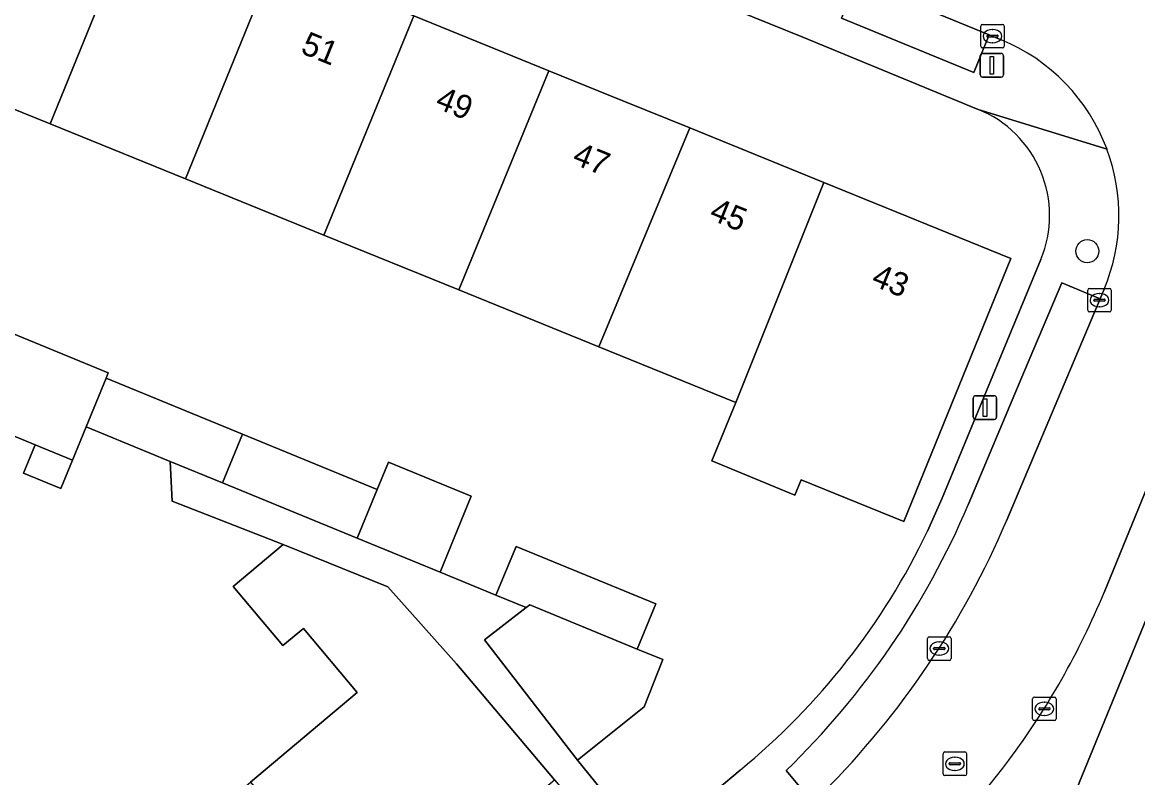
# Model space of a CAD drawing. Extents: x 157767 to 159172, y 387839 to 389425.
# Drawn here: x 158674.69 to 158722.01, y 388598.62 to 388630.68 of the extents above; entities that cross this region are included whole.
import ezdxf

# ---------------------------------------------------------------- set-up
doc = ezdxf.new("R2010")
doc.units = 0
for name, color, linetype in [('IMGEO_Boom', 7, 'Continuous'), ('IMGEO_Erf', 7, 'Continuous'), ('IMGEO_Kolk', 7, 'Continuous'), ('IMGEO_Lichtmast', 7, 'Continuous'), ('IMGEO_Muur', 7, 'Continuous'), ('IMGEO_Pand', 7, 'Continuous'), ('IMGEO_Pand_nummerreeks', 7, 'Continuous'), ('IMGEO_Parkeervlak_open', 7, 'Continuous'), ('IMGEO_Rijbaan_lokaal_open', 7, 'Continuous'), ('IMGEO_Rioolput', 7, 'Continuous'), ('IMGEO_Voetpad_open', 7, 'Continuous')]:
    doc.layers.add(name, color=color, linetype=linetype)

msp = doc.modelspace()

# ---------------------------------------------------------------- linework, layer by layer
at = {"layer": 'IMGEO_Boom'}
msp.add_circle((158719.875, 388620.97), 0.489, dxfattribs=at)
at = {"layer": 'IMGEO_Erf'}
for points in [[(158715.251, 388626.988), (158707.804, 388630.058), (158702.2, 388632.337), (158665.636, 388647.298)], [(158659.307, 388644.6), (158658.395, 388642.36), (158661.248, 388641.199), (158661.94, 388642.903), (158667.996, 388640.44), (158673.775, 388638.089), (158679.662, 388635.695), (158685.408, 388633.358), (158691.302, 388630.961), (158697.029, 388628.631), (158700.172, 388627.353), (158703.006, 388626.2), (158705.776, 388625.073), (158708.695, 388623.886), (158716.632, 388620.658), (158712.092, 388609.496), (158707.729, 388611.271), (158707.459, 388610.62), (158703.94, 388612.079), (158704.966, 388614.552), (158699.154, 388616.913), (158693.215, 388619.325), (158687.486, 388621.652), (158681.607, 388624.039)], [(158681.607, 388624.039), (158675.872, 388626.369), (158669.991, 388628.757)], [(158713.094, 388609.088), (158713.718, 388610.491), (158716.141, 388616.351), (158717.907, 388620.623)], [(158672.547, 388618.185), (158678.335, 388615.81), (158678.24, 388615.579), (158684.025, 388613.206), (158689.745, 388610.86), (158690.218, 388612.013), (158693.733, 388610.572), (158692.412, 388607.35), (158694.783, 388606.377), (158695.639, 388608.442), (158701.569, 388606.009), (158700.778, 388604.079), (158701.861, 388603.635), (158701.068, 388601.625), (158698.249, 388599.362), (158701.247, 388595.667), (158705.139, 388598.95)], [(158673.434, 388591.605), (158678.26, 388595.672), (158679.431, 388594.268), (158679.642, 388594.446), (158684.375, 388598.434), (158688.896, 388602.244), (158686.616, 388604.961), (158685.742, 388604.228), (158683.633, 388606.741), (158685.761, 388608.527), (158681.043, 388610.354), (158680.965, 388612.046), (158677.392, 388613.512), (158676.813, 388612.102), (158676.319, 388610.896), (158674.734, 388611.546), (158675.23, 388612.752), (158672.823, 388613.74)], [(158722.512, 388605.696), (158718.816, 388596.683), (158719.689, 388595.644), (158730.641, 388591.108)]]:
    msp.add_lwpolyline(points, dxfattribs=at)
for centre, radius, start, end in [((158713.409, 388622.483), 4.867, 337.5358, 67.764), ((158686.505, 388621.762), 29.455, 309.2442, 334.5152)]:
    msp.add_arc(centre, radius, start, end, dxfattribs=at)
at = {"layer": 'IMGEO_Kolk'}
for p, q in [((158715.351, 388629.67), (158715.351, 388630.522)), ((158715.426, 388630.596), (158716.278, 388630.596)), ((158716.352, 388630.522), (158716.352, 388629.67)), ((158715.61, 388630.09), (158715.61, 388630.102)), ((158716.048, 388630.053), (158715.65, 388630.053)), ((158715.653, 388630.139), (158716.051, 388630.139)), ((158715.839, 388630.376), (158715.864, 388630.376)), ((158716.094, 388630.102), (158716.094, 388630.09)), ((158716.278, 388629.596), (158715.426, 388629.596)), ((158715.862, 388629.816), (158715.837, 388629.816)), ((158719.89, 388618.464), (158719.89, 388619.316)), ((158719.965, 388619.39), (158720.817, 388619.39)), ((158720.378, 388619.17), (158720.403, 388619.17)), ((158720.891, 388619.316), (158720.891, 388618.464)), ((158720.149, 388618.884), (158720.149, 388618.896)), ((158720.587, 388618.847), (158720.189, 388618.847)), ((158720.192, 388618.933), (158720.59, 388618.933)), ((158720.633, 388618.896), (158720.633, 388618.884)), ((158720.817, 388618.39), (158719.965, 388618.39)), ((158720.401, 388618.61), (158720.376, 388618.61)), ((158713.094, 388603.678), (158713.094, 388604.53)), ((158713.169, 388604.604), (158714.021, 388604.604)), ((158714.095, 388604.53), (158714.095, 388603.678)), ((158713.353, 388604.098), (158713.353, 388604.11)), ((158713.791, 388604.061), (158713.393, 388604.061)), ((158713.396, 388604.147), (158713.794, 388604.147)), ((158713.582, 388604.384), (158713.607, 388604.384)), ((158713.837, 388604.11), (158713.837, 388604.098)), ((158714.021, 388603.604), (158713.169, 388603.604)), ((158713.605, 388603.824), (158713.58, 388603.824)), ((158717.553, 388601.122), (158717.553, 388601.974)), ((158717.628, 388602.048), (158718.48, 388602.048)), ((158718.041, 388601.828), (158718.066, 388601.828)), ((158718.554, 388601.974), (158718.554, 388601.122)), ((158717.812, 388601.542), (158717.812, 388601.554)), ((158718.25, 388601.505), (158717.852, 388601.505)), ((158717.855, 388601.591), (158718.253, 388601.591)), ((158718.064, 388601.268), (158718.039, 388601.268)), ((158718.296, 388601.554), (158718.296, 388601.542)), ((158718.48, 388601.048), (158717.628, 388601.048))]:
    msp.add_line(p, q, dxfattribs=at)
for points in [[(158715.351, 388629.67), (158715.351, 388630.522)], [(158715.426, 388630.596), (158716.278, 388630.596)], [(158716.352, 388630.522), (158716.352, 388629.67)], [(158716.278, 388629.596), (158715.426, 388629.596)], [(158719.89, 388618.464), (158719.89, 388619.316)], [(158719.965, 388619.39), (158720.817, 388619.39)], [(158720.891, 388619.316), (158720.891, 388618.464)], [(158720.817, 388618.39), (158719.965, 388618.39)], [(158713.094, 388603.678), (158713.094, 388604.53)], [(158713.169, 388604.604), (158714.021, 388604.604)], [(158714.095, 388604.53), (158714.095, 388603.678)], [(158714.021, 388603.604), (158713.169, 388603.604)], [(158717.553, 388601.122), (158717.553, 388601.974)], [(158717.628, 388602.048), (158718.48, 388602.048)], [(158718.554, 388601.974), (158718.554, 388601.122)], [(158718.48, 388601.048), (158717.628, 388601.048)]]:
    msp.add_lwpolyline(points, dxfattribs=at)
for centre, radius, start, end in [((158715.428, 388630.52), 0.0765, 91.552, 178.448), ((158715.428, 388630.52), 0.0765, 91.552, 178.448), ((158716.276, 388630.52), 0.0765, 1.552, 88.448), ((158716.276, 388630.52), 0.0765, 1.552, 88.448), ((158715.65, 388630.099), 0.0403, 85.8775, 175.7526), ((158715.647, 388630.089), 0.0366, 178.938, 274.7102), ((158716.051, 388630.096), 0.043, 264.8664, 352.4533), ((158716.055, 388630.101), 0.0386, 1.7309, 96.639), ((158715.428, 388629.672), 0.0765, 181.552, 268.448), ((158715.428, 388629.672), 0.0765, 181.552, 268.448), ((158716.276, 388629.672), 0.0765, 271.552, 358.448), ((158716.276, 388629.672), 0.0765, 271.552, 358.448), ((158719.967, 388619.314), 0.0765, 91.552, 178.448), ((158719.967, 388619.314), 0.0765, 91.552, 178.448), ((158720.815, 388619.314), 0.0765, 1.552, 88.448), ((158720.815, 388619.314), 0.0765, 1.552, 88.448), ((158720.189, 388618.893), 0.0403, 85.8775, 175.7526), ((158720.186, 388618.883), 0.0366, 178.938, 274.7102), ((158720.59, 388618.89), 0.043, 264.8664, 352.4533), ((158720.594, 388618.895), 0.0386, 1.7309, 96.639), ((158719.967, 388618.466), 0.0765, 181.552, 268.448), ((158719.967, 388618.466), 0.0765, 181.552, 268.448), ((158720.815, 388618.466), 0.0765, 271.552, 358.448), ((158720.815, 388618.466), 0.0765, 271.552, 358.448), ((158713.171, 388604.528), 0.0765, 91.552, 178.448), ((158713.171, 388604.528), 0.0765, 91.552, 178.448), ((158714.019, 388604.528), 0.0765, 1.552, 88.448), ((158714.019, 388604.528), 0.0765, 1.552, 88.448), ((158713.393, 388604.107), 0.0403, 85.8775, 175.7526), ((158713.39, 388604.097), 0.0366, 178.938, 274.7102), ((158713.794, 388604.104), 0.043, 264.8664, 352.4533), ((158713.798, 388604.109), 0.0386, 1.7309, 96.639), ((158713.171, 388603.68), 0.0765, 181.552, 268.448), ((158713.171, 388603.68), 0.0765, 181.552, 268.448), ((158714.019, 388603.68), 0.0765, 271.552, 358.448), ((158714.019, 388603.68), 0.0765, 271.552, 358.448), ((158717.63, 388601.972), 0.0765, 91.552, 178.448), ((158717.63, 388601.972), 0.0765, 91.552, 178.448), ((158718.478, 388601.972), 0.0765, 1.552, 88.448), ((158718.478, 388601.972), 0.0765, 1.552, 88.448), ((158717.63, 388601.124), 0.0765, 181.552, 268.448), ((158717.63, 388601.124), 0.0765, 181.552, 268.448), ((158717.852, 388601.551), 0.0403, 85.8775, 175.7526), ((158717.849, 388601.541), 0.0366, 178.938, 274.7102), ((158718.253, 388601.548), 0.043, 264.8664, 352.4533), ((158718.257, 388601.553), 0.0386, 1.7309, 96.639), ((158718.478, 388601.124), 0.0765, 271.552, 358.448), ((158718.478, 388601.124), 0.0765, 271.552, 358.448)]:
    msp.add_arc(centre, radius, start, end, dxfattribs=at)
for centre, major_axis, ratio, start_param, end_param in [((158715.838, 388630.096), (-0.387, 0.002), 0.722429, 4.712389, 7.853982), ((158715.863, 388630.096), (-0.39, 0.002), 0.717154, 1.570796, 4.712389), ((158720.377, 388618.89), (-0.387, 0.002), 0.722429, 4.712389, 7.853982), ((158720.402, 388618.89), (-0.39, 0.002), 0.717154, 1.570796, 4.712389), ((158713.581, 388604.104), (-0.387, 0.002), 0.722429, 4.712389, 7.853982), ((158713.606, 388604.104), (-0.39, 0.002), 0.717154, 1.570796, 4.712389), ((158718.04, 388601.548), (-0.387, 0.002), 0.722429, 4.712389, 7.853982), ((158718.065, 388601.548), (-0.39, 0.002), 0.717154, 1.570796, 4.712389)]:
    msp.add_ellipse(centre, major_axis=major_axis, ratio=ratio, start_param=start_param, end_param=end_param, dxfattribs=at)
at = {"layer": 'IMGEO_Lichtmast'}
for p, q in [((158715.329, 388628.461), (158715.329, 388629.261)), ((158715.329, 388629.261), (158715.329, 388628.461)), ((158715.429, 388629.361), (158716.219, 388629.361)), ((158716.219, 388629.361), (158715.429, 388629.361)), ((158716.319, 388629.261), (158716.319, 388628.461)), ((158716.319, 388628.461), (158716.319, 388629.261)), ((158716.219, 388628.361), (158715.429, 388628.361)), ((158715.429, 388628.361), (158716.219, 388628.361)), ((158715.037, 388613.932), (158715.037, 388614.732)), ((158715.037, 388614.732), (158715.037, 388613.932)), ((158715.137, 388614.832), (158715.927, 388614.832)), ((158715.927, 388614.832), (158715.137, 388614.832)), ((158716.027, 388614.732), (158716.027, 388613.932)), ((158716.027, 388613.932), (158716.027, 388614.732)), ((158715.927, 388613.832), (158715.137, 388613.832)), ((158715.137, 388613.832), (158715.927, 388613.832))]:
    msp.add_line(p, q, dxfattribs=at)
for points in [[(158715.749, 388629.236), (158715.899, 388629.236), (158715.899, 388628.486), (158715.749, 388628.486), (158715.749, 388629.236)], [(158715.457, 388614.707), (158715.607, 388614.707), (158715.607, 388613.957), (158715.457, 388613.957), (158715.457, 388614.707)]]:
    msp.add_lwpolyline(points, dxfattribs=at)
for centre, start, end in [((158715.429, 388629.261), 90, 180), ((158715.429, 388629.261), 90, 180), ((158716.219, 388629.261), 0, 90), ((158716.219, 388629.261), 360, 90), ((158715.429, 388628.461), 180, 270), ((158715.429, 388628.461), 180, 270), ((158716.219, 388628.461), 270, 0), ((158716.219, 388628.461), 270, 0), ((158715.137, 388614.732), 90, 180), ((158715.137, 388614.732), 90, 180), ((158715.927, 388614.732), 0, 90), ((158715.927, 388614.732), 360, 90), ((158715.137, 388613.932), 180, 270), ((158715.137, 388613.932), 180, 270), ((158715.927, 388613.932), 270, 0), ((158715.927, 388613.932), 270, 0)]:
    msp.add_arc(centre, 0.1, start, end, dxfattribs=at)
at = {"layer": 'IMGEO_Muur'}
msp.add_arc((158686.505, 388621.762), 29.455, 309.2442, 334.5152, dxfattribs=at)
at = {"layer": 'IMGEO_Pand'}
for points in [[(158669.991, 388628.757), (158675.872, 388626.369), (158679.662, 388635.695), (158673.775, 388638.089)], [(158675.872, 388626.369), (158681.607, 388624.039), (158685.408, 388633.358), (158679.662, 388635.695)], [(158691.302, 388630.961), (158685.408, 388633.358), (158681.607, 388624.039), (158687.486, 388621.652)], [(158697.029, 388628.631), (158691.302, 388630.961), (158687.486, 388621.652), (158693.215, 388619.325)], [(158703.006, 388626.2), (158700.172, 388627.353), (158697.029, 388628.631), (158693.215, 388619.325), (158699.154, 388616.913)], [(158708.695, 388623.886), (158705.776, 388625.073), (158703.006, 388626.2), (158699.154, 388616.913), (158704.966, 388614.552)], [(158708.695, 388623.886), (158704.966, 388614.552), (158703.94, 388612.079), (158707.459, 388610.62), (158707.729, 388611.271), (158712.092, 388609.496), (158716.632, 388620.658)], [(158671.87, 388616.521), (158671.611, 388615.883), (158671.037, 388614.473), (158672.823, 388613.74), (158675.23, 388612.752), (158676.813, 388612.102), (158677.392, 388613.512), (158678.24, 388615.579), (158678.335, 388615.81), (158672.547, 388618.185)], [(158678.24, 388615.579), (158677.392, 388613.512), (158680.965, 388612.046), (158683.178, 388611.138), (158684.025, 388613.206)], [(158689.745, 388610.86), (158684.025, 388613.206), (158683.178, 388611.138), (158688.897, 388608.792)], [(158675.23, 388612.752), (158674.734, 388611.546), (158676.319, 388610.896), (158676.813, 388612.102)], [(158689.745, 388610.86), (158688.897, 388608.792), (158692.412, 388607.35), (158693.733, 388610.572), (158690.218, 388612.013)], [(158684.375, 388598.434), (158690.893, 388590.751), (158695.755, 388594.847), (158694.565, 388596.259), (158697.264, 388598.533), (158694.042, 388602.356), (158693.11, 388603.463), (158690.197, 388606.723), (158685.761, 388608.527), (158683.633, 388606.741), (158685.742, 388604.228), (158686.616, 388604.961), (158688.896, 388602.244)], [(158696.071, 388605.849), (158696.22, 388605.965), (158700.778, 388604.079), (158701.569, 388606.009), (158695.639, 388608.442), (158694.783, 388606.377)], [(158696.071, 388605.849), (158694.296, 388604.477), (158698.249, 388599.362), (158701.068, 388601.625), (158701.861, 388603.635), (158700.778, 388604.079), (158696.22, 388605.965)]]:
    msp.add_lwpolyline(points, close=True, dxfattribs=at)
at = {"layer": 'IMGEO_Parkeervlak_open'}
msp.add_lwpolyline([(158715.717, 388630.15), (158710.104, 388632.455), (158709.446, 388630.854), (158715.06, 388628.549)], close=True, dxfattribs=at)
for points in [[(158716.442, 388609.52), (158720.415, 388618.948), (158718.789, 388619.633), (158717.215, 388615.898), (158714.816, 388610.205)], [(158707.095, 388598.93), (158708.233, 388597.577), (158708.687, 388598.021)]]:
    msp.add_lwpolyline(points, dxfattribs=at)
for centre, radius, start, end in [((158683.383, 388623.449), 34.109, 314.0417, 337.1525), ((158682.796, 388623.847), 36.569, 315.0725, 336.9356)]:
    msp.add_arc(centre, radius, start, end, dxfattribs=at)
at = {"layer": 'IMGEO_Rijbaan_lokaal_open'}
for points in [[(158718.343, 388634.427), (158708.469, 388638.505), (158696.577, 388643.416), (158694.667, 388638.791), (158697.819, 388637.497), (158703.45, 388635.186), (158710.104, 388632.455), (158715.717, 388630.15), (158716.215, 388629.946)], [(158720.585, 388619.352), (158720.415, 388618.948), (158716.442, 388609.52)], [(158720.586, 388606.486), (158723.374, 388613.299)]]:
    msp.add_lwpolyline(points, dxfattribs=at)
for centre, radius, start, end in [((158713.14, 388622.473), 8.081, 20.4632, 67.6321), ((158713.151, 388622.484), 8.066, 337.1537, 20.4184), ((158682.796, 388623.847), 36.569, 315.0725, 336.9356), ((158690.051, 388619.106), 33.04, 323.33, 337.5453), ((158690.014, 388619.12), 33.078, 311.3147, 323.3487)]:
    msp.add_arc(centre, radius, start, end, dxfattribs=at)
at = {"layer": 'IMGEO_Rioolput'}
for p, q in [((158713.83, 388599.716), (158714.682, 388599.716)), ((158713.755, 388598.79), (158713.755, 388599.642)), ((158714.057, 388599.259), (158714.455, 388599.259)), ((158714.243, 388599.496), (158714.268, 388599.496)), ((158714.756, 388599.642), (158714.756, 388598.79)), ((158714.014, 388599.21), (158714.014, 388599.222)), ((158714.452, 388599.173), (158714.054, 388599.173)), ((158714.266, 388598.936), (158714.241, 388598.936)), ((158714.498, 388599.222), (158714.498, 388599.21)), ((158714.682, 388598.716), (158713.83, 388598.716))]:
    msp.add_line(p, q, dxfattribs=at)
for points in [[(158713.83, 388599.716), (158714.682, 388599.716)], [(158713.755, 388598.79), (158713.755, 388599.642)], [(158714.756, 388599.642), (158714.756, 388598.79)], [(158714.682, 388598.716), (158713.83, 388598.716)]]:
    msp.add_lwpolyline(points, dxfattribs=at)
for centre, radius, start, end in [((158713.832, 388599.64), 0.0765, 91.552, 178.448), ((158713.832, 388599.64), 0.0765, 91.552, 178.448), ((158714.68, 388599.64), 0.0765, 1.552, 88.448), ((158714.68, 388599.64), 0.0765, 1.552, 88.448), ((158714.054, 388599.219), 0.0403, 85.8775, 175.7526), ((158714.459, 388599.221), 0.0386, 1.7309, 96.639), ((158713.832, 388598.792), 0.0765, 181.552, 268.448), ((158713.832, 388598.792), 0.0765, 181.552, 268.448), ((158714.051, 388599.209), 0.0366, 178.938, 274.7102), ((158714.455, 388599.216), 0.043, 264.8664, 352.4533), ((158714.68, 388598.792), 0.0765, 271.552, 358.448), ((158714.68, 388598.792), 0.0765, 271.552, 358.448)]:
    msp.add_arc(centre, radius, start, end, dxfattribs=at)
for centre, major_axis, ratio, start_param, end_param in [((158714.242, 388599.216), (-0.387, 0.002), 0.722429, 4.712389, 7.853982), ((158714.267, 388599.216), (-0.39, 0.002), 0.717154, 1.570796, 4.712389)]:
    msp.add_ellipse(centre, major_axis=major_axis, ratio=ratio, start_param=start_param, end_param=end_param, dxfattribs=at)
at = {"layer": 'IMGEO_Voetpad_open'}
for points in [[(158716.215, 388629.946), (158715.717, 388630.15), (158715.06, 388628.549), (158709.446, 388630.854), (158710.104, 388632.455), (158703.45, 388635.186), (158702.793, 388633.584), (158697.162, 388635.896), (158697.819, 388637.497), (158694.667, 388638.791), (158692.124, 388639.835), (158691.83, 388639.955), (158691.173, 388638.354), (158685.361, 388640.74), (158685.966, 388642.362), (158680.074, 388644.781), (158679.419, 388643.118), (158673.451, 388645.528), (158674.148, 388647.214), (158667.102, 388650.106)], [(158660.345, 388649.796), (158665.636, 388647.298), (158702.2, 388632.337), (158707.804, 388630.058), (158715.251, 388626.988), (158720.711, 388625.298)], [(158637.934, 388528.971), (158655.688, 388543.646), (158715.664, 388594.113), (158718.816, 388596.683), (158722.512, 388605.696), (158725.297, 388612.487), (158731.376, 388627.31), (158723.362, 388630.684)], [(158720.711, 388625.298), (158715.251, 388626.988)], [(158717.907, 388620.623), (158716.141, 388616.351), (158713.718, 388610.491), (158713.094, 388609.088)], [(158714.816, 388610.205), (158717.215, 388615.898), (158718.789, 388619.633), (158720.415, 388618.948), (158720.585, 388619.352)], [(158725.249, 388617.882), (158723.374, 388613.299), (158720.586, 388606.486)], [(158705.139, 388598.95), (158701.247, 388595.667), (158700.32, 388594.886), (158667.734, 388567.402), (158664.659, 388564.849), (158635.976, 388540.694)], [(158637.224, 388537.749), (158636.032, 388539.167), (158647.559, 388548.868), (158648.508, 388549.667), (158663.668, 388562.424), (158664.862, 388561.005), (158671.604, 388566.679), (158670.411, 388568.097), (158685.329, 388580.64), (158686.261, 388581.423), (158697.634, 388590.986), (158698.827, 388589.567), (158706.648, 388596.143), (158708.233, 388597.577), (158707.095, 388598.93)]]:
    msp.add_lwpolyline(points, dxfattribs=at)
msp.add_lwpolyline([(158694.783, 388606.377), (158692.412, 388607.35), (158688.897, 388608.792), (158683.178, 388611.138), (158680.965, 388612.046), (158681.043, 388610.354), (158685.761, 388608.527), (158690.197, 388606.723), (158693.11, 388603.463), (158694.042, 388602.356), (158697.264, 388598.533), (158700.32, 388594.886), (158701.247, 388595.667), (158698.249, 388599.362), (158694.296, 388604.477), (158696.071, 388605.849)], close=True, dxfattribs=at)
for centre, radius, start, end in [((158713.14, 388622.473), 8.081, 20.4632, 67.6321), ((158713.409, 388622.483), 4.867, 337.5358, 67.764), ((158713.151, 388622.484), 8.066, 337.1537, 20.4184), ((158683.383, 388623.449), 34.109, 314.0417, 337.1525), ((158686.505, 388621.762), 29.455, 309.2442, 334.5152), ((158690.051, 388619.106), 33.04, 323.33, 337.5453), ((158690.014, 388619.12), 33.078, 311.3147, 323.3487)]:
    msp.add_arc(centre, radius, start, end, dxfattribs=at)

# ---------------------------------------------------------------- texts
at = {"layer": 'IMGEO_Pand_nummerreeks'}
for s, rotation, p in [('51', 337.8666, (158686.449, 388629.394)), ('49', 337.8666, (158692.158, 388627.072)), ('47', 337.8666, (158697.972, 388624.707)), ('45', 337.8666, (158703.787, 388622.342)), ('43', 337.8683, (158710.662, 388619.546))]:
    msp.add_text(s, height=1, rotation=rotation, dxfattribs=at).set_placement(p)

doc.saveas('drawing.dxf')
